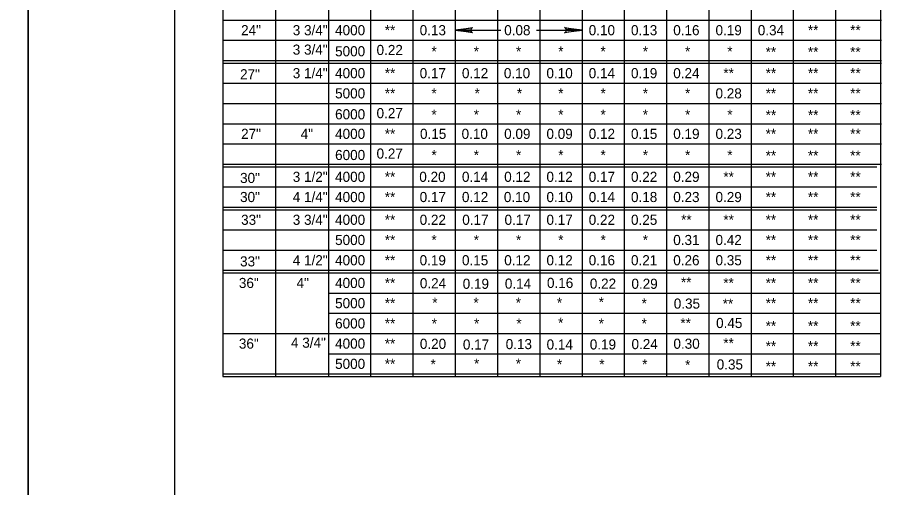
# Model space of a CAD drawing. Extents: x -22562 to -18409, y 3991 to 7171.
# Drawn here: x -20387.7 to -20148.1, y 6105.3 to 6233.2 of the extents above; entities that cross this region are included whole.
import ezdxf

# ---------------------------------------------------------------- set-up
doc = ezdxf.new("R2010")
doc.units = 0
for name, color, linetype in [('1', 7, 'Continuous'), ('2', 7, 'Continuous'), ('3', 7, 'Continuous'), ('4', 7, 'Continuous'), ('PLT-BNDY', 7, 'Continuous')]:
    doc.layers.add(name, color=color, linetype=linetype)

msp = doc.modelspace()

# ---------------------------------------------------------------- linework, layer by layer
at = {"layer": '2'}
for p, q in [((-20344.85, 5788.37), (-20344.85, 6352.37)), ((-20331.85, 6338.24), (-20331.85, 6135.51)), ((-20152.7, 6338.24), (-20152.7, 6135.51)), ((-20291.56, 6330.67), (-20291.56, 6135.51)), ((-20317.46, 6325.17), (-20317.46, 6135.51)), ((-20303.07, 6325.17), (-20303.07, 6135.51)), ((-20280.05, 6325.17), (-20280.05, 6135.51)), ((-20268.53, 6325.17), (-20268.53, 6135.51)), ((-20257.02, 6325.17), (-20257.02, 6135.51)), ((-20245.51, 6325.17), (-20245.51, 6135.51)), ((-20234, 6325.17), (-20234, 6135.51)), ((-20222.49, 6325.17), (-20222.49, 6135.51)), ((-20210.98, 6325.17), (-20210.98, 6135.51)), ((-20199.47, 6325.17), (-20199.47, 6135.51)), ((-20187.96, 6325.17), (-20187.96, 6135.51)), ((-20176.45, 6325.17), (-20176.45, 6135.51)), ((-20164.94, 6325.17), (-20164.94, 6135.51)), ((-20331.85, 6232.54), (-20152.43, 6232.54)), ((-20331.85, 6232.54), (-20152.43, 6232.54)), ((-20331.85, 6232.54), (-20152.43, 6232.54)), ((-20268.53, 6229.79), (-20256.07, 6229.79)), ((-20246.36, 6229.79), (-20234, 6229.79)), ((-20331.85, 6227.04), (-20152.43, 6227.04)), ((-20331.85, 6221.53), (-20152.43, 6221.53)), ((-20331.85, 6221.53), (-20152.43, 6221.53)), ((-20331.85, 6220.84), (-20152.43, 6220.84)), ((-20331.85, 6215.34), (-20152.43, 6215.34)), ((-20331.85, 6209.83), (-20152.43, 6209.83)), ((-20331.85, 6204.32), (-20152.43, 6204.32)), ((-20331.85, 6204.32), (-20152.43, 6204.32)), ((-20331.85, 6198.82), (-20152.43, 6198.82)), ((-20331.85, 6193.31), (-20152.43, 6193.31)), ((-20331.85, 6193.31), (-20153.68, 6193.31)), ((-20331.85, 6192.62), (-20153.68, 6192.62)), ((-20331.85, 6187.12), (-20153.68, 6187.12)), ((-20331.85, 6187.12), (-20153.68, 6187.12)), ((-20331.85, 6181.61), (-20153.68, 6181.61)), ((-20331.85, 6181.61), (-20153.68, 6181.61)), ((-20331.85, 6180.92), (-20153.68, 6180.92)), ((-20331.85, 6175.42), (-20153.68, 6175.42)), ((-20331.85, 6169.91), (-20153.68, 6169.91)), ((-20331.85, 6169.91), (-20153.68, 6169.91)), ((-20331.85, 6164.41), (-20153.31, 6164.41)), ((-20331.85, 6164.41), (-20164.94, 6164.41)), ((-20331.85, 6163.72), (-20152.7, 6163.72)), ((-20303.07, 6158.22), (-20152.7, 6158.22)), ((-20303.07, 6152.71), (-20152.7, 6152.71)), ((-20331.85, 6147.21), (-20152.7, 6147.21)), ((-20303.07, 6141.7), (-20152.7, 6141.7)), ((-20303.07, 6138.58), (-20303.07, 6136.19)), ((-20291.56, 6138.58), (-20291.56, 6136.19)), ((-20280.05, 6138.58), (-20280.05, 6136.19)), ((-20268.53, 6138.58), (-20268.53, 6136.19)), ((-20257.02, 6138.58), (-20257.02, 6136.19)), ((-20245.51, 6138.58), (-20245.51, 6136.19)), ((-20234, 6138.58), (-20234, 6136.19)), ((-20222.49, 6138.58), (-20222.49, 6136.19)), ((-20210.98, 6138.58), (-20210.98, 6136.19)), ((-20199.47, 6138.58), (-20199.47, 6136.19)), ((-20187.96, 6138.58), (-20187.96, 6136.19)), ((-20176.45, 6138.58), (-20176.45, 6136.19)), ((-20164.94, 6138.58), (-20164.94, 6136.19)), ((-20331.85, 6136.19), (-20152.7, 6136.19)), ((-20331.85, 6136.19), (-20152.7, 6136.19)), ((-20331.85, 6135.51), (-20152.7, 6135.51)), ((-20331.85, 6135.51), (-20152.7, 6135.51)), ((-20303.07, 6136.19), (-20152.7, 6136.19))]:
    msp.add_line(p, q, dxfattribs=at)
for points in [[(-20264.01, 6229.22), (-20264.18, 6229.54), (-20268.53, 6229.79), (-20264.01, 6229.22), (-20263.78, 6229.02), (-20268.53, 6229.79), (-20264.18, 6230), (-20264.02, 6230.32), (-20268.53, 6229.79), (-20263.78, 6230.54), (-20264.02, 6230.32)], [(-20238.53, 6230.35), (-20238.36, 6230.03), (-20234, 6229.79), (-20238.53, 6230.35), (-20238.76, 6230.55), (-20234, 6229.79), (-20238.36, 6229.57), (-20238.52, 6229.25), (-20234, 6229.79), (-20238.76, 6229.03), (-20238.52, 6229.25)]]:
    msp.add_lwpolyline(points, dxfattribs=at)
at = {"layer": 'PLT-BNDY'}
for points in [[(-21225.85, 6367.37), (-20384.85, 6367.37), (-20384.85, 5773.37), (-21225.85, 5773.37)], [(-20384.85, 6367.37), (-19543.85, 6367.37), (-19543.85, 5773.37), (-20384.85, 5773.37)]]:
    msp.add_lwpolyline(points, close=True, dxfattribs=at)

# ---------------------------------------------------------------- texts
at = {"layer": '1'}
for s, p in [('24"', (-20326.84, 6228.41)), ('27"', (-20327.12, 6216.41)), ('27"', (-20326.84, 6200.19)), ('30"', (-20327.12, 6188.18)), ('30"', (-20327.12, 6182.99)), ('33"', (-20326.84, 6176.79)), ('33"', (-20327.12, 6165.47)), ('36"', (-20327.44, 6159.59)), ('36"', (-20327.44, 6143.08))]:
    msp.add_text(s, height=2.751, dxfattribs=at).set_placement(p)
at = {"layer": '3'}
for s, height, p in [('**', 2.751, (-20287.71, 6228.41)), ('0.13', 2.751, (-20278.21, 6228.41)), ('0.08', 2.751, (-20255.19, 6228.41)), ('0.10', 2.751, (-20232.17, 6228.41)), ('0.13', 2.751, (-20220.66, 6228.41)), ('0.16', 2.751, (-20209.15, 6228.41)), ('0.19', 2.751, (-20197.64, 6228.41)), ('0.34', 2.751, (-20186.13, 6228.41)), ('**', 2.751, (-20172.48, 6228.41)), ('**', 2.751, (-20160.97, 6228.41)), ('*', 2.75, (-20275, 6222.61)), ('*', 2.75, (-20263.49, 6222.61)), ('*', 2.75, (-20251.98, 6222.61)), ('*', 2.75, (-20240.48, 6222.61)), ('*', 2.75, (-20228.96, 6222.61)), ('*', 2.75, (-20217.45, 6222.61)), ('*', 2.75, (-20205.94, 6222.61)), ('*', 2.75, (-20194.43, 6222.61)), ('**', 2.751, (-20183.99, 6222.5)), ('**', 2.751, (-20172.48, 6222.5)), ('**', 2.751, (-20160.97, 6222.5)), ('**', 2.751, (-20287.71, 6216.71)), ('0.17', 2.751, (-20278.21, 6216.71)), ('0.12', 2.751, (-20266.7, 6216.71)), ('0.10', 2.751, (-20255.28, 6216.71)), ('0.10', 2.751, (-20243.69, 6216.71)), ('0.14', 2.751, (-20232.17, 6216.71)), ('0.19', 2.751, (-20220.66, 6216.71)), ('0.24', 2.751, (-20209.15, 6216.71)), ('**', 2.751, (-20195.5, 6216.71)), ('**', 2.751, (-20183.99, 6216.71)), ('**', 2.751, (-20172.48, 6216.71)), ('**', 2.751, (-20160.97, 6216.71)), ('**', 2.751, (-20287.71, 6211.21)), ('*', 2.75, (-20275, 6211.21)), ('*', 2.75, (-20263.25, 6211.21)), ('*', 2.75, (-20251.74, 6211.21)), ('*', 2.75, (-20240.48, 6211.21)), ('*', 2.75, (-20228.96, 6211.21)), ('*', 2.75, (-20217.45, 6211.21)), ('*', 2.75, (-20205.94, 6211.21)), ('0.28', 2.751, (-20197.64, 6211.21)), ('**', 2.751, (-20183.99, 6211.21)), ('**', 2.751, (-20172.48, 6211.21)), ('**', 2.751, (-20160.97, 6211.21)), ('*', 2.75, (-20275, 6205.4)), ('*', 2.75, (-20263.49, 6205.4)), ('*', 2.75, (-20251.98, 6205.4)), ('*', 2.75, (-20240.48, 6205.4)), ('*', 2.75, (-20228.96, 6205.4)), ('*', 2.75, (-20217.45, 6205.4)), ('*', 2.75, (-20205.94, 6205.4)), ('*', 2.75, (-20194.43, 6205.4)), ('**', 2.751, (-20183.99, 6205.29)), ('**', 2.751, (-20172.48, 6205.29)), ('**', 2.751, (-20160.97, 6205.29)), ('**', 2.751, (-20287.71, 6200.19)), ('0.15', 2.751, (-20278.12, 6200.19)), ('0.10', 2.751, (-20266.79, 6200.19)), ('0.09', 2.751, (-20255.2, 6200.19)), ('0.09', 2.751, (-20243.68, 6200.19)), ('0.12', 2.751, (-20232.17, 6200.19)), ('0.15', 2.751, (-20220.66, 6200.19)), ('0.19', 2.751, (-20209.15, 6200.19)), ('0.23', 2.751, (-20197.64, 6200.19)), ('**', 2.751, (-20183.99, 6200.19)), ('**', 2.751, (-20172.48, 6200.19)), ('**', 2.751, (-20160.97, 6200.19)), ('*', 2.75, (-20275, 6194.39)), ('*', 2.75, (-20263.49, 6194.39)), ('*', 2.75, (-20251.98, 6194.39)), ('*', 2.75, (-20240.48, 6194.39)), ('*', 2.75, (-20228.96, 6194.39)), ('*', 2.75, (-20217.45, 6194.39)), ('*', 2.75, (-20205.94, 6194.39)), ('*', 2.75, (-20194.43, 6194.39)), ('**', 2.751, (-20183.99, 6194.27)), ('**', 2.751, (-20172.48, 6194.27)), ('**', 2.751, (-20160.97, 6194.27)), ('**', 2.751, (-20287.71, 6188.49)), ('0.20', 2.751, (-20278.31, 6188.49)), ('0.14', 2.751, (-20266.7, 6188.49)), ('0.12', 2.751, (-20255.19, 6188.49)), ('0.12', 2.751, (-20243.68, 6188.49)), ('0.17', 2.751, (-20232.17, 6188.49)), ('0.22', 2.751, (-20220.66, 6188.49)), ('0.29', 2.751, (-20209.15, 6188.49)), ('**', 2.751, (-20195.5, 6188.49)), ('**', 2.751, (-20183.99, 6188.49)), ('**', 2.751, (-20172.48, 6188.49)), ('**', 2.751, (-20160.97, 6188.49)), ('**', 2.751, (-20287.71, 6182.99)), ('0.17', 2.751, (-20278.21, 6182.99)), ('0.12', 2.751, (-20266.7, 6182.99)), ('0.10', 2.751, (-20255.28, 6182.99)), ('0.10', 2.751, (-20243.68, 6182.99)), ('0.14', 2.751, (-20232.17, 6182.99)), ('0.18', 2.751, (-20220.66, 6182.99)), ('0.23', 2.751, (-20209.15, 6182.99)), ('0.29', 2.751, (-20197.64, 6182.99)), ('**', 2.751, (-20183.99, 6182.99)), ('**', 2.751, (-20172.48, 6182.99)), ('**', 2.751, (-20160.97, 6182.99)), ('**', 2.751, (-20287.71, 6176.79)), ('0.22', 2.751, (-20278.21, 6176.79)), ('0.17', 2.751, (-20266.61, 6176.79)), ('0.17', 2.751, (-20255.1, 6176.79)), ('0.17', 2.751, (-20243.68, 6176.79)), ('0.22', 2.751, (-20232.17, 6176.79)), ('0.25', 2.751, (-20220.66, 6176.79)), ('**', 2.751, (-20207.01, 6176.79)), ('**', 2.751, (-20195.5, 6176.79)), ('**', 2.751, (-20183.99, 6176.79)), ('**', 2.751, (-20172.48, 6176.79)), ('**', 2.751, (-20160.97, 6176.79)), ('**', 2.751, (-20287.71, 6171.29)), ('*', 2.75, (-20275, 6171.29)), ('*', 2.75, (-20263.49, 6171.29)), ('*', 2.75, (-20251.98, 6171.29)), ('*', 2.75, (-20228.96, 6171.29)), ('*', 2.75, (-20217.45, 6171.29)), ('0.31', 2.751, (-20209.15, 6171.29)), ('0.42', 2.751, (-20197.64, 6171.29)), ('**', 2.751, (-20183.99, 6171.29)), ('**', 2.751, (-20172.48, 6171.29)), ('**', 2.751, (-20160.97, 6171.29)), ('**', 2.751, (-20287.71, 6165.78)), ('0.19', 2.751, (-20278.22, 6165.78)), ('0.15', 2.751, (-20266.69, 6165.78)), ('0.12', 2.751, (-20255.18, 6165.78)), ('0.12', 2.751, (-20243.68, 6165.78)), ('0.16', 2.751, (-20232.17, 6165.78)), ('0.21', 2.751, (-20220.66, 6165.78)), ('0.26', 2.751, (-20209.15, 6165.78)), ('0.35', 2.751, (-20197.64, 6165.78)), ('**', 2.751, (-20183.99, 6165.78)), ('**', 2.751, (-20172.48, 6165.78)), ('**', 2.751, (-20160.97, 6165.78)), ('**', 2.751, (-20287.71, 6159.59)), ('0.24', 2.751, (-20278.16, 6159.52)), ('0.19', 2.751, (-20266.49, 6159.37)), ('0.14', 2.751, (-20255.01, 6159.41)), ('0.16', 2.751, (-20243.54, 6159.61)), ('0.22', 2.751, (-20231.87, 6159.41)), ('0.29', 2.751, (-20220.54, 6159.37)), ('**', 2.751, (-20207.05, 6159.77)), ('**', 2.751, (-20195.52, 6159.59)), ('**', 2.751, (-20183.99, 6159.59)), ('**', 2.751, (-20172.48, 6159.59)), ('**', 2.751, (-20160.97, 6159.59)), ('**', 2.751, (-20287.71, 6154.09)), ('*', 2.75, (-20274.77, 6154.19)), ('*', 2.75, (-20263.56, 6154.19)), ('*', 2.75, (-20252.04, 6154.19)), ('*', 2.75, (-20240.83, 6154.19)), ('*', 2.75, (-20229.46, 6154.37)), ('*', 2.75, (-20217.77, 6154.02)), ('0.35', 2.751, (-20209.01, 6153.98)), ('**', 2.751, (-20195.68, 6153.95)), ('**', 2.751, (-20183.99, 6154.09)), ('**', 2.751, (-20172.48, 6154.09)), ('**', 2.751, (-20160.97, 6154.09)), ('**', 2.751, (-20287.71, 6148.58)), ('*', 2.75, (-20274.93, 6148.55)), ('*', 2.75, (-20263.4, 6148.55)), ('*', 2.75, (-20251.87, 6148.55)), ('*', 2.75, (-20240.51, 6148.73)), ('*', 2.75, (-20229.46, 6148.55)), ('*', 2.75, (-20217.77, 6148.55)), ('**', 2.751, (-20207.21, 6148.66)), ('0.45', 2.751, (-20197.48, 6148.69)), ('**', 2.751, (-20183.99, 6147.89)), ('**', 2.751, (-20172.48, 6147.89)), ('**', 2.751, (-20160.97, 6147.89)), ('**', 2.751, (-20287.71, 6143.08)), ('0.20', 2.751, (-20278.16, 6143.02)), ('0.30', 2.751, (-20209.1, 6143.05)), ('**', 2.751, (-20195.52, 6143.2)), ('0.17', 2.751, (-20266.44, 6142.84)), ('0.13', 2.751, (-20254.78, 6142.95)), ('0.14', 2.751, (-20243.64, 6142.84)), ('0.19', 2.751, (-20231.88, 6142.86)), ('0.24', 2.751, (-20220.52, 6142.95)), ('**', 2.751, (-20183.99, 6142.39)), ('**', 2.751, (-20172.48, 6142.39)), ('**', 2.751, (-20160.97, 6142.39)), ('**', 2.751, (-20287.71, 6137.57)), ('*', 2.75, (-20275.25, 6137.45)), ('*', 2.75, (-20263.4, 6137.62)), ('*', 2.75, (-20252.04, 6137.62)), ('*', 2.75, (-20240.83, 6137.45)), ('*', 2.75, (-20229.3, 6137.45)), ('*', 2.75, (-20217.61, 6137.45)), ('*', 2.75, (-20205.92, 6137.27)), ('0.35', 2.751, (-20197.32, 6137.41)), ('**', 2.751, (-20183.99, 6136.88)), ('**', 2.751, (-20172.48, 6136.88)), ('**', 2.751, (-20160.97, 6136.88))]:
    msp.add_text(s, height=height, dxfattribs=at).set_placement(p)
msp.add_text('*', height=2.75, rotation=0.1244, dxfattribs=at).set_placement((-20240.48, 6171.29))
at = {"layer": '4'}
for s, height, p in [('3 3/4"', 2.751, (-20312.77, 6228.41)), ('4000', 2.751, (-20301.24, 6228.41)), ('3 3/4"', 2.751, (-20312.77, 6223.12)), ('5000', 2.751, (-20301.24, 6222.68)), ('0.22', 2.752, (-20289.95, 6223.02)), ('3 1/4"', 2.751, (-20312.77, 6216.71)), ('4000', 2.751, (-20301.24, 6216.71)), ('5000', 2.751, (-20301.24, 6211.21)), ('6000', 2.751, (-20301.24, 6205.52)), ('0.27', 2.752, (-20289.95, 6205.83)), ('4"', 2.751, (-20310.61, 6200.19)), ('4000', 2.751, (-20301.24, 6200.19)), ('6000', 2.751, (-20301.24, 6194.43)), ('0.27', 2.752, (-20289.95, 6194.82)), ('3 1/2"', 2.751, (-20312.77, 6188.49)), ('4000', 2.751, (-20301.24, 6188.49)), ('4 1/4"', 2.751, (-20312.77, 6182.99)), ('4000', 2.751, (-20301.24, 6182.99)), ('3 3/4"', 2.751, (-20312.77, 6176.79)), ('4000', 2.751, (-20301.24, 6176.79)), ('5000', 2.751, (-20301.24, 6171.29)), ('4 1/2"', 2.751, (-20312.77, 6165.78)), ('4000', 2.751, (-20301.24, 6165.78)), ('4"', 2.751, (-20311.73, 6159.61)), ('4000', 2.751, (-20301.24, 6159.59)), ('5000', 2.751, (-20301.24, 6154.09)), ('6000', 2.751, (-20301.24, 6148.58)), ('4 3/4"', 2.751, (-20313.25, 6143.33)), ('4000', 2.751, (-20301.24, 6143.08)), ('5000', 2.751, (-20301.24, 6137.57))]:
    msp.add_text(s, height=height, dxfattribs=at).set_placement(p)

doc.saveas('drawing.dxf')
